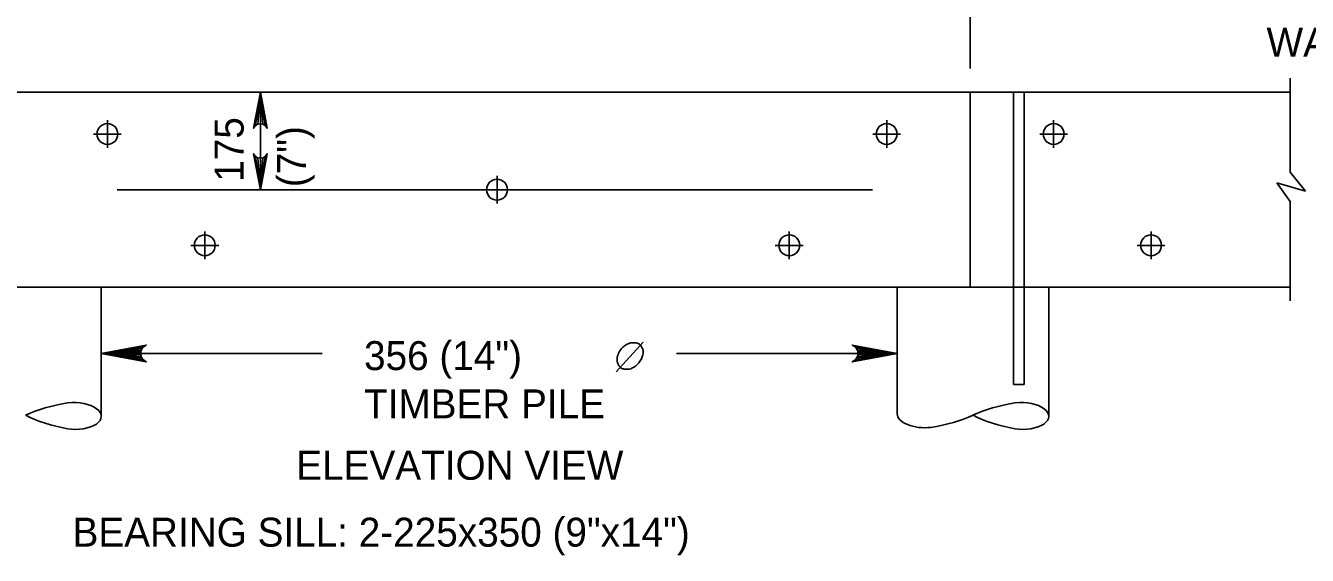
# Model space of a CAD drawing. Extents: x 635440 to 640306, y 296653 to 298484.
# Drawn here: x 639066.1 to 639198.9, y 297097.6 to 297152.4 of the extents above; entities that cross this region are included whole.
import ezdxf

# ---------------------------------------------------------------- set-up
doc = ezdxf.new("R2010")
doc.units = 0
doc.layers.add('4', color=7, linetype='Continuous')
doc.layers.add('5', color=7, linetype='Continuous')

msp = doc.modelspace()

# ---------------------------------------------------------------- linework, layer by layer
at = {"layer": '4'}
for p, q in [((639197.08, 297146.98), (639197.08, 297137.25)), ((639197.08, 297145.53), (639032.71, 297145.53)), ((639163.92, 297145.53), (639163.92, 297125.35)), ((639168.42, 297145.53), (639168.42, 297115.26)), ((639169.51, 297145.53), (639169.51, 297115.26)), ((639074.53, 297142.65), (639074.53, 297139.77)), ((639155.27, 297142.65), (639155.27, 297139.77)), ((639172.57, 297142.65), (639172.57, 297139.77)), ((639075.97, 297141.21), (639073.08, 297141.21)), ((639156.71, 297141.21), (639153.83, 297141.21)), ((639174.01, 297141.21), (639171.13, 297141.21)), ((639114.9, 297136.88), (639114.9, 297134)), ((639197.08, 297137.25), (639198.67, 297135.3)), ((639195.68, 297136.15), (639197.08, 297134.23)), ((639198.67, 297135.3), (639195.68, 297136.15)), ((639197.08, 297134.23), (639197.08, 297123.91)), ((639084.62, 297131.12), (639084.62, 297128.23)), ((639145.18, 297131.12), (639145.18, 297128.23)), ((639182.66, 297131.12), (639182.66, 297128.23)), ((639086.06, 297129.67), (639083.18, 297129.67)), ((639146.62, 297129.67), (639143.73, 297129.67)), ((639184.1, 297129.67), (639181.22, 297129.67)), ((639197.08, 297125.35), (639032.71, 297125.35)), ((639073.9, 297125.35), (639073.9, 297111.95)), ((639156.37, 297125.35), (639156.37, 297112.21)), ((639172.06, 297125.35), (639172.06, 297111.95)), ((639168.42, 297115.26), (639169.51, 297115.26))]:
    msp.add_line(p, q, dxfattribs=at)
for centre in [(639074.53, 297141.21), (639155.27, 297141.21), (639172.57, 297141.21), (639114.9, 297135.44), (639084.62, 297129.68), (639145.18, 297129.68), (639182.66, 297129.68)]:
    msp.add_circle(centre, 1.08, dxfattribs=at)
for centre, major_axis, start_param, end_param in [((639073.84, 297108.03), (11.09, -0.18), 1.89032, 2.356194), ((639071.12, 297112), (2.78, -0.05), 4.455588, 8.110783), ((639171.99, 297108.03), (11.09, -0.18), 1.89032, 2.356194), ((639169.28, 297112), (2.78, -0.05), 4.455588, 8.110783), ((639073.97, 297115.88), (11.09, -0.18), 3.926991, 4.392865), ((639159.15, 297112.17), (-2.78, 0.05), 0, 1.827597), ((639156.44, 297116.14), (-11.09, 0.18), 1.89032, 2.356194), ((639172.12, 297115.88), (11.09, -0.18), 3.926991, 4.392865)]:
    msp.add_ellipse(centre, major_axis=major_axis, ratio=0.5, start_param=start_param, end_param=end_param, dxfattribs=at)
at = {"layer": '5'}
for p, q in [((639163.92, 297183.9), (639163.92, 297147.99)), ((639090.38, 297135.44), (639090.38, 297145.53)), ((639153.79, 297135.44), (639075.56, 297135.44)), ((639127.24, 297116.58), (639130.04, 297119.64))]:
    msp.add_line(p, q, dxfattribs=at)
for points in [[(639090.38, 297145.53), (639091.08, 297141.81), (639090.88, 297142.09), (639090.63, 297142.24), (639090.38, 297142.28), (639090.13, 297142.24), (639089.88, 297142.09), (639089.68, 297141.81), (639090.38, 297145.53), (639089.88, 297142.09), (639090.13, 297142.24), (639090.38, 297145.53), (639090.38, 297142.28), (639090.63, 297142.24), (639090.38, 297145.53), (639090.88, 297142.09)], [(639090.38, 297135.44), (639089.68, 297139.17), (639089.88, 297138.88), (639090.13, 297138.74), (639090.38, 297138.69), (639090.63, 297138.74), (639090.88, 297138.88), (639091.08, 297139.17), (639090.38, 297135.44), (639090.88, 297138.88), (639090.63, 297138.74), (639090.38, 297135.44), (639090.38, 297138.69), (639090.13, 297138.74), (639090.38, 297135.44), (639089.88, 297138.88)], [(639073.9, 297118.48), (639078.56, 297119.35), (639078.38, 297119.23), (639078.2, 297119.1), (639078.11, 297118.94), (639078.02, 297118.79), (639077.99, 297118.63), (639077.96, 297118.48), (639077.99, 297118.32), (639078.02, 297118.16), (639078.11, 297118.01), (639078.2, 297117.85), (639078.38, 297117.73), (639078.56, 297117.6), (639073.9, 297118.48), (639078.38, 297117.73), (639078.2, 297117.85), (639073.9, 297118.48), (639078.11, 297118.01), (639078.02, 297118.16), (639073.9, 297118.48), (639077.99, 297118.32), (639077.96, 297118.48), (639073.9, 297118.48), (639077.99, 297118.63), (639078.02, 297118.79), (639073.9, 297118.48), (639078.11, 297118.94), (639078.2, 297119.1), (639073.9, 297118.48), (639078.38, 297119.23)], [(639156.37, 297118.48), (639151.71, 297119.35), (639151.89, 297119.23), (639152.07, 297119.1), (639152.16, 297118.94), (639152.26, 297118.79), (639152.28, 297118.63), (639152.31, 297118.48), (639152.28, 297118.32), (639152.26, 297118.16), (639152.16, 297118.01), (639152.07, 297117.85), (639151.89, 297117.73), (639151.71, 297117.6), (639156.37, 297118.48), (639151.89, 297117.73), (639152.07, 297117.85), (639156.37, 297118.48), (639152.16, 297118.01), (639152.26, 297118.16), (639156.37, 297118.48), (639152.28, 297118.32), (639152.31, 297118.48), (639156.37, 297118.48), (639152.28, 297118.63), (639152.26, 297118.79), (639156.37, 297118.48), (639152.16, 297118.94), (639152.07, 297119.1), (639156.37, 297118.48), (639151.89, 297119.23)], [(639073.9, 297118.48), (639096.79, 297118.48)], [(639156.37, 297118.48), (639133.49, 297118.48)]]:
    msp.add_lwpolyline(points, dxfattribs=at)
msp.add_spline([(639129.75, 297119.34), (639129.53, 297119.51), (639129.31, 297119.57), (639129.04, 297119.59), (639128.88, 297119.59), (639128.61, 297119.53), (639128.37, 297119.42), (639128.2, 297119.32), (639127.86, 297119.06), (639127.61, 297118.72), (639127.45, 297118.4), (639127.36, 297118.11), (639127.33, 297117.84), (639127.36, 297117.61), (639127.47, 297117.28), (639127.59, 297117.11), (639127.83, 297116.93), (639128.19, 297116.84), (639128.61, 297116.86), (639129.13, 297117.09), (639129.51, 297117.42), (639129.8, 297117.82), (639129.98, 297118.23), (639130.05, 297118.69), (639129.96, 297118.99), (639129.76, 297119.34)], degree=3, dxfattribs=at)

# ---------------------------------------------------------------- texts
for s, height, p in [('WASHERS (TYP.)', 3.0001, (639194.63, 297149.22)), ('356 (14")', 3, (639101.12, 297116.75)), ('TIMBER PILE', 3.0001, (639101.12, 297111.75)), ('ELEVATION VIEW', 3.0001, (639094.1, 297105.39)), ('BEARING SILL: 2-225x350 (9"x14")', 3.0001, (639070.92, 297098.46))]:
    msp.add_text(s, height=height, dxfattribs=at).set_placement(p)
for s, p in [('175', (639088.64, 297136.26)), ('(7")', (639095.11, 297135.7))]:
    msp.add_text(s, height=3, rotation=90, dxfattribs=at).set_placement(p)

doc.saveas('drawing.dxf')
